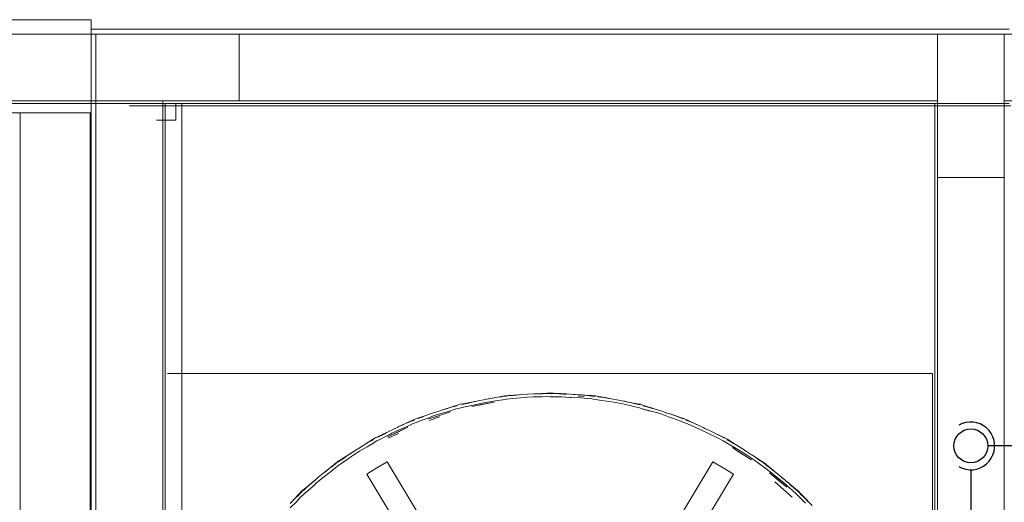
# Model space of a CAD drawing. Header units: millimetres. Extents: x -16331 to -10174, y -4135 to -3584.
# Tile 360 of 456: x -10264.02 to -10259.9, y -3933.31 to -3931.29. Entities that reach past the tile are written whole.
import ezdxf

# ---------------------------------------------------------------- set-up
doc = ezdxf.new("R2010")
doc.units = ezdxf.units.MM
doc.layers.add('CV-Condutos', color=1, linetype='Continuous')
doc.layers.add('CV-Indicação coluna', color=7, linetype='Continuous')
for name, color, linetype, lineweight in [('IFC-IfcBuildingElementProxy-Contorno', 250, 'Continuous', 5), ('IFC-IfcFlowTerminal-Contorno', 250, 'Continuous', 5), ('IFC-IfcRoof-Contorno', 250, 'Continuous', 5), ('IFC-IfcSlab-Contorno', 250, 'Continuous', 5), ('IFC-IfcWall-Contorno', 250, 'Continuous', 5), ('IFC-IfcWallStandardCase-Contorno', 250, 'Continuous', 5), ('IFC-Laje-Contorno', 134, 'Continuous', 5), ('IFC-Pilar-Contorno', 83, 'Continuous', 5), ('IFC-Viga-Contorno', 66, 'Continuous', 5)]:
    doc.layers.add(name, color=color, linetype=linetype, lineweight=lineweight)

msp = doc.modelspace()

# ---------------------------------------------------------------- linework, layer by layer
msp.add_circle((-10260.0391, -3933.0708), 0.071)
at = {"layer": 'CV-Condutos'}
for points in [[(-10260.0891, -3933.1574), (-10260.0751, -3933.1641), (-10260.0602, -3933.1685), (-10260.0449, -3933.1706), (-10260.0294, -3933.1703), (-10260.0141, -3933.1676), (-10259.9995, -3933.1626), (-10259.9858, -3933.1554), (-10259.9733, -3933.1461), (-10259.9625, -3933.135), (-10259.9535, -3933.1224), (-10259.9465, -3933.1086), (-10259.9418, -3933.0938), (-10259.9394, -3933.0785), (-10259.9394, -3933.063), (-10259.9418, -3933.0477), (-10259.9465, -3933.0329), (-10259.9535, -3933.0191), (-10259.9625, -3933.0065), (-10259.9733, -3932.9954), (-10259.9858, -3932.9862), (-10259.9995, -3932.9789), (-10260.0141, -3932.9739), (-10260.0294, -3932.9712), (-10260.0449, -3932.9709), (-10260.0602, -3932.973), (-10260.0751, -3932.9775), (-10260.0891, -3932.9842)], [(-10260.0391, -3933.1708), (-10260.0391, -3933.5208)]]:
    msp.add_lwpolyline(points, dxfattribs=at)
at = {"layer": 'CV-Indicação coluna'}
msp.add_line((-10259.213, -3933.0708), (-10259.9681, -3933.0708), dxfattribs=at)
at = {"layer": 'IFC-IfcBuildingElementProxy-Contorno', "lineweight": 5}
for p, q in [((-10264.0163, -3931.6776), (-10264.0163, -3931.9586)), ((-10263.7231, -3931.6776), (-10263.7231, -3931.9586)), ((-10263.7231, -3931.9586), (-10263.7231, -3931.6776)), ((-10264.0163, -3931.9586), (-10264.0163, -3933.8506)), ((-10263.7231, -3931.9586), (-10263.7231, -3937.4074)), ((-10263.7231, -3933.8506), (-10263.7231, -3931.9586)), ((-10262.7954, -3932.7675), (-10263.3993, -3932.7675)), ((-10260.1991, -3932.7675), (-10263.2993, -3932.7675)), ((-10262.6487, -3932.7675), (-10262.7954, -3932.7675)), ((-10262.5096, -3932.7675), (-10262.6487, -3932.7675)), ((-10262.3753, -3932.7675), (-10262.5096, -3932.7675)), ((-10262.2423, -3932.7675), (-10262.3753, -3932.7675)), ((-10262.1059, -3932.7675), (-10262.2423, -3932.7675)), ((-10262.0997, -3932.7675), (-10262.1059, -3932.7675)), ((-10261.9578, -3932.7675), (-10262.0997, -3932.7675)), ((-10261.8197, -3932.7675), (-10261.9578, -3932.7675)), ((-10261.7785, -3932.7675), (-10261.8197, -3932.7675)), ((-10261.6403, -3932.7675), (-10261.7785, -3932.7675)), ((-10261.4984, -3932.7675), (-10261.6403, -3932.7675)), ((-10261.4923, -3932.7675), (-10261.4984, -3932.7675)), ((-10261.3559, -3932.7675), (-10261.4923, -3932.7675)), ((-10261.2228, -3932.7675), (-10261.3559, -3932.7675)), ((-10260.1993, -3932.7675), (-10261.2228, -3932.7675)), ((-10260.1993, -3933.8575), (-10260.1993, -3932.7675)), ((-10260.1991, -3932.8675), (-10260.1991, -3932.7675))]:
    msp.add_line(p, q, dxfattribs=at)
at = {"layer": 'IFC-IfcFlowTerminal-Contorno', "lineweight": 5}
for p, q in [((-10262.1203, -3932.8862), (-10262.1626, -3932.8942)), ((-10262.1255, -3932.8878), (-10262.1408, -3932.8915)), ((-10262.1169, -3932.8855), (-10262.1255, -3932.8878)), ((-10262.1169, -3932.8855), (-10262.1203, -3932.8862)), ((-10262.113, -3932.8845), (-10262.1169, -3932.8855)), ((-10262.0936, -3932.8807), (-10262.113, -3932.8845)), ((-10262.0778, -3932.8775), (-10262.0936, -3932.8807)), ((-10262.0334, -3932.888), (-10262.0894, -3932.8986)), ((-10262.0796, -3932.8968), (-10262.0334, -3932.888)), ((-10262.0281, -3932.8818), (-10262.0779, -3932.8909)), ((-10262.065, -3932.8756), (-10262.0778, -3932.8775)), ((-10262.0331, -3932.8695), (-10262.065, -3932.8756)), ((-10262.0632, -3932.8753), (-10262.065, -3932.8756)), ((-10262.0476, -3932.873), (-10262.0632, -3932.8753)), ((-10262.032, -3932.8702), (-10262.0476, -3932.873)), ((-10262.0034, -3932.8639), (-10262.0331, -3932.8695)), ((-10262.0188, -3932.8676), (-10262.032, -3932.8702)), ((-10261.9875, -3932.8762), (-10262.0281, -3932.8818)), ((-10262.0022, -3932.8655), (-10262.0188, -3932.8676)), ((-10262.0125, -3932.8674), (-10261.9949, -3932.8645)), ((-10261.9894, -3932.8612), (-10262.0034, -3932.8639)), ((-10261.9949, -3932.8645), (-10262.0022, -3932.8655)), ((-10261.9751, -3932.8603), (-10261.9894, -3932.8612)), ((-10261.9763, -3932.862), (-10261.9891, -3932.863)), ((-10261.9891, -3932.863), (-10261.9836, -3932.8626)), ((-10261.9891, -3932.863), (-10261.9891, -3932.863)), ((-10261.9832, -3932.8756), (-10261.9875, -3932.8762)), ((-10261.9552, -3932.8724), (-10261.9832, -3932.8756)), ((-10261.9536, -3932.8604), (-10261.9763, -3932.862)), ((-10261.9311, -3932.8575), (-10261.9751, -3932.8603)), ((-10261.9228, -3932.8696), (-10261.9552, -3932.8724)), ((-10261.9379, -3932.8587), (-10261.9536, -3932.8604)), ((-10261.9311, -3932.8575), (-10261.9379, -3932.8587)), ((-10261.929, -3932.8571), (-10261.9311, -3932.8575)), ((-10261.91, -3932.8559), (-10261.929, -3932.8571)), ((-10261.8969, -3932.8674), (-10261.9228, -3932.8696)), ((-10261.8946, -3932.8547), (-10261.91, -3932.8559)), ((-10261.8699, -3932.8659), (-10261.8969, -3932.8674)), ((-10261.8677, -3932.8532), (-10261.8946, -3932.8547)), ((-10261.8339, -3932.8649), (-10261.8699, -3932.8659)), ((-10261.8575, -3932.8529), (-10261.8677, -3932.8532)), ((-10261.853, -3932.8528), (-10261.8575, -3932.8529)), ((-10261.8555, -3932.8528), (-10261.8575, -3932.8529)), ((-10261.8133, -3932.8501), (-10261.8555, -3932.8528)), ((-10261.8304, -3932.8528), (-10261.853, -3932.8528)), ((-10261.7991, -3932.8644), (-10261.8339, -3932.8649)), ((-10261.8154, -3932.8519), (-10261.8304, -3932.8528)), ((-10261.7991, -3932.851), (-10261.8154, -3932.8519)), ((-10261.8112, -3932.85), (-10261.8133, -3932.8501)), ((-10261.7991, -3932.8492), (-10261.8112, -3932.85)), ((-10261.7849, -3932.8501), (-10261.7991, -3932.8492)), ((-10261.7991, -3932.8526), (-10261.7795, -3932.8522)), ((-10261.7805, -3932.8522), (-10261.7991, -3932.8526)), ((-10261.7813, -3932.8655), (-10261.7991, -3932.8644)), ((-10261.75, -3932.8653), (-10261.7991, -3932.8657)), ((-10261.7991, -3932.8657), (-10261.7662, -3932.8665)), ((-10261.7848, -3932.8501), (-10261.7849, -3932.8501)), ((-10261.7848, -3932.8501), (-10261.7848, -3932.8501)), ((-10261.7536, -3932.8521), (-10261.7848, -3932.8501)), ((-10261.7662, -3932.8665), (-10261.7813, -3932.8655)), ((-10261.7707, -3932.8519), (-10261.7805, -3932.8522)), ((-10261.754, -3932.8523), (-10261.7707, -3932.8519)), ((-10261.7599, -3932.8535), (-10261.732, -3932.8552)), ((-10261.7432, -3932.8527), (-10261.754, -3932.8523)), ((-10261.7479, -3932.8524), (-10261.7536, -3932.8521)), ((-10261.7158, -3932.8677), (-10261.75, -3932.8653)), ((-10261.7432, -3932.8527), (-10261.7479, -3932.8524)), ((-10261.7311, -3932.8532), (-10261.7432, -3932.8527)), ((-10261.7132, -3932.8541), (-10261.7311, -3932.8532)), ((-10261.709, -3932.8682), (-10261.7158, -3932.8677)), ((-10261.702, -3932.8553), (-10261.7132, -3932.8541)), ((-10261.6727, -3932.87), (-10261.709, -3932.8682)), ((-10261.6945, -3932.8561), (-10261.702, -3932.8553)), ((-10261.6826, -3932.8565), (-10261.702, -3932.8553)), ((-10261.6826, -3932.8565), (-10261.6945, -3932.8561)), ((-10261.6774, -3932.8567), (-10261.6826, -3932.8565)), ((-10261.6569, -3932.8645), (-10261.6806, -3932.863)), ((-10261.6806, -3932.863), (-10261.679, -3932.8631)), ((-10261.679, -3932.8631), (-10261.6569, -3932.8645)), ((-10261.6621, -3932.8578), (-10261.6774, -3932.8567)), ((-10261.6249, -3932.8744), (-10261.6727, -3932.87)), ((-10261.6618, -3932.8578), (-10261.6621, -3932.8578)), ((-10261.6451, -3932.86), (-10261.6618, -3932.8578)), ((-10261.6598, -3932.858), (-10261.6618, -3932.8578)), ((-10261.623, -3932.8603), (-10261.6598, -3932.858)), ((-10261.6213, -3932.8621), (-10261.6451, -3932.86)), ((-10261.6107, -3932.8762), (-10261.6249, -3932.8744)), ((-10261.6088, -3932.8612), (-10261.623, -3932.8603)), ((-10261.609, -3932.863), (-10261.6213, -3932.8621)), ((-10261.6159, -3932.8625), (-10261.609, -3932.863)), ((-10261.5831, -3932.8811), (-10261.6107, -3932.8762)), ((-10261.609, -3932.863), (-10261.609, -3932.863)), ((-10261.5948, -3932.8639), (-10261.6088, -3932.8612)), ((-10261.5975, -3932.866), (-10261.5856, -3932.8674)), ((-10261.5887, -3932.8668), (-10261.5975, -3932.866)), ((-10261.5691, -3932.8688), (-10261.5948, -3932.8639)), ((-10261.5804, -3932.8676), (-10261.5887, -3932.8668)), ((-10261.5406, -3932.8866), (-10261.5831, -3932.8811)), ((-10261.5523, -3932.8721), (-10261.5804, -3932.8676)), ((-10261.5495, -3932.8725), (-10261.5691, -3932.8688)), ((-10261.549, -3932.8726), (-10261.5523, -3932.8721)), ((-10261.549, -3932.8726), (-10261.5495, -3932.8725)), ((-10261.535, -3932.8748), (-10261.549, -3932.8726)), ((-10261.4954, -3932.8954), (-10261.5406, -3932.8866)), ((-10261.5195, -3932.8779), (-10261.535, -3932.8748)), ((-10261.5117, -3932.8797), (-10261.5195, -3932.8779)), ((-10261.5039, -3932.8815), (-10261.5117, -3932.8797)), ((-10261.4919, -3932.8835), (-10261.5117, -3932.8797)), ((-10261.4919, -3932.8835), (-10261.5039, -3932.8815)), ((-10261.4871, -3932.8843), (-10261.4919, -3932.8835)), ((-10261.4824, -3932.8853), (-10261.4871, -3932.8843)), ((-10261.4591, -3932.8905), (-10261.4824, -3932.8853)), ((-10261.4795, -3932.8858), (-10261.4824, -3932.8853)), ((-10261.4355, -3932.8942), (-10261.4795, -3932.8858)), ((-10262.2679, -3932.9266), (-10262.2875, -3932.9329)), ((-10262.2769, -3932.9297), (-10262.2875, -3932.9329)), ((-10262.2679, -3932.9266), (-10262.2769, -3932.9297)), ((-10262.2604, -3932.9239), (-10262.2679, -3932.9266)), ((-10262.2169, -3932.929), (-10262.2661, -3932.9452)), ((-10262.2617, -3932.9436), (-10262.2169, -3932.929)), ((-10262.2555, -3932.9225), (-10262.2604, -3932.9239)), ((-10262.2201, -3932.9258), (-10262.2557, -3932.9357)), ((-10262.2349, -3932.9158), (-10262.2555, -3932.9225)), ((-10262.2428, -3932.9189), (-10262.2555, -3932.9225)), ((-10262.2279, -3932.9137), (-10262.2428, -3932.9189)), ((-10262.2211, -3932.9114), (-10262.2349, -3932.9158)), ((-10262.2128, -3932.9091), (-10262.2279, -3932.9137)), ((-10262.2184, -3932.9105), (-10262.2211, -3932.9114)), ((-10262.1957, -3932.9175), (-10262.2201, -3932.9258)), ((-10262.1902, -3932.9013), (-10262.2184, -3932.9105)), ((-10262.1954, -3932.9049), (-10262.2128, -3932.9091)), ((-10262.1989, -3932.906), (-10262.1857, -3932.9025)), ((-10262.1729, -3932.9116), (-10262.1957, -3932.9175)), ((-10262.1857, -3932.9025), (-10262.1954, -3932.9049)), ((-10262.1767, -3932.8969), (-10262.1902, -3932.9013)), ((-10262.1626, -3932.8942), (-10262.1767, -3932.8969)), ((-10262.1612, -3932.9088), (-10262.1729, -3932.9116)), ((-10262.1537, -3932.8944), (-10262.1677, -3932.8974)), ((-10262.1677, -3932.8974), (-10262.16, -3932.8957)), ((-10262.1263, -3932.9014), (-10262.1612, -3932.9088)), ((-10262.1408, -3932.8915), (-10262.1537, -3932.8944)), ((-10262.0779, -3932.8909), (-10262.1263, -3932.9014)), ((-10262.1259, -3932.9056), (-10262.0796, -3932.8968)), ((-10262.0894, -3932.8986), (-10262.1259, -3932.9056)), ((-10261.4481, -3932.9057), (-10261.4954, -3932.8954)), ((-10261.442, -3932.8943), (-10261.4591, -3932.8905)), ((-10261.4253, -3932.9116), (-10261.4481, -3932.9057)), ((-10261.422, -3932.8986), (-10261.442, -3932.8943)), ((-10261.4215, -3932.8969), (-10261.4355, -3932.8942)), ((-10261.428, -3932.8975), (-10261.4219, -3932.8986)), ((-10261.4043, -3932.9184), (-10261.4253, -3932.9116)), ((-10261.4219, -3932.8986), (-10261.422, -3932.8986)), ((-10261.4079, -3932.9013), (-10261.4215, -3932.8969)), ((-10261.3812, -3932.9247), (-10261.4137, -3932.9159)), ((-10261.4137, -3932.9159), (-10261.3804, -3932.9262)), ((-10261.4024, -3932.905), (-10261.4114, -3932.9029)), ((-10261.4114, -3932.9029), (-10261.3993, -3932.906)), ((-10261.3708, -3932.9134), (-10261.4079, -3932.9013)), ((-10261.3951, -3932.9214), (-10261.4043, -3932.9184)), ((-10261.3949, -3932.9067), (-10261.4024, -3932.905)), ((-10261.3804, -3932.9262), (-10261.3951, -3932.9214)), ((-10261.3798, -3932.9109), (-10261.3949, -3932.9067)), ((-10261.3599, -3932.9297), (-10261.3812, -3932.9247)), ((-10261.3649, -3932.9153), (-10261.3798, -3932.9109)), ((-10261.3632, -3932.9158), (-10261.3708, -3932.9134)), ((-10261.3632, -3932.9158), (-10261.3649, -3932.9153)), ((-10261.3499, -3932.9198), (-10261.3632, -3932.9158)), ((-10261.3319, -3932.9387), (-10261.3599, -3932.9297)), ((-10261.3355, -3932.9245), (-10261.3499, -3932.9198)), ((-10261.328, -3932.9273), (-10261.3355, -3932.9245)), ((-10261.3205, -3932.9301), (-10261.328, -3932.9273)), ((-10261.309, -3932.9335), (-10261.328, -3932.9273)), ((-10261.309, -3932.9335), (-10261.3205, -3932.9301)), ((-10262.3709, -3932.9619), (-10262.3979, -3932.9746)), ((-10262.3757, -3932.9662), (-10262.3927, -3932.9726)), ((-10262.3789, -3932.9676), (-10262.3664, -3932.9626)), ((-10262.3664, -3932.9626), (-10262.3757, -3932.9662)), ((-10262.3524, -3932.9699), (-10262.3744, -3932.9786)), ((-10262.358, -3932.9558), (-10262.3709, -3932.9619)), ((-10262.3444, -3932.9514), (-10262.358, -3932.9558)), ((-10262.3428, -3932.9664), (-10262.3524, -3932.9699)), ((-10262.3351, -3932.9503), (-10262.3505, -3932.9557)), ((-10262.3505, -3932.9557), (-10262.3413, -3932.9525)), ((-10262.3188, -3932.9431), (-10262.3444, -3932.9514)), ((-10262.3084, -3932.9545), (-10262.3428, -3932.9664)), ((-10262.3413, -3932.9525), (-10262.3347, -3932.9501)), ((-10262.3331, -3932.9496), (-10262.3351, -3932.9503)), ((-10262.323, -3932.9449), (-10262.3347, -3932.9501)), ((-10262.3347, -3932.9501), (-10262.3331, -3932.9496)), ((-10262.3083, -3932.9397), (-10262.323, -3932.9449)), ((-10262.3072, -3932.9393), (-10262.3188, -3932.9431)), ((-10262.2903, -3932.947), (-10262.3084, -3932.9545)), ((-10262.3042, -3932.9383), (-10262.3083, -3932.9397)), ((-10262.3042, -3932.9383), (-10262.3072, -3932.9393)), ((-10262.3065, -3932.9581), (-10262.2617, -3932.9436)), ((-10262.2661, -3932.9452), (-10262.3065, -3932.9581)), ((-10262.3044, -3932.9641), (-10262.2598, -3932.9496)), ((-10262.2924, -3932.9344), (-10262.3042, -3932.9383)), ((-10262.2875, -3932.9329), (-10262.2924, -3932.9344)), ((-10262.2861, -3932.9452), (-10262.2903, -3932.947)), ((-10262.2557, -3932.9357), (-10262.2861, -3932.9452)), ((-10261.3031, -3932.9486), (-10261.3319, -3932.9387)), ((-10261.3043, -3932.9348), (-10261.309, -3932.9335)), ((-10261.2971, -3932.9373), (-10261.3043, -3932.9348)), ((-10261.2745, -3932.9587), (-10261.3031, -3932.9486)), ((-10261.2894, -3932.94), (-10261.2971, -3932.9373)), ((-10261.2946, -3932.9381), (-10261.2971, -3932.9373)), ((-10261.293, -3932.9387), (-10261.2946, -3932.9381)), ((-10261.2537, -3932.9514), (-10261.293, -3932.9387)), ((-10261.2748, -3932.9454), (-10261.2894, -3932.94)), ((-10261.2602, -3932.9507), (-10261.2748, -3932.9454)), ((-10261.2457, -3932.9699), (-10261.2745, -3932.9587)), ((-10261.2408, -3932.9575), (-10261.2602, -3932.9507)), ((-10261.2401, -3932.9558), (-10261.2537, -3932.9514)), ((-10261.2488, -3932.9549), (-10261.2408, -3932.9575)), ((-10261.2217, -3932.9797), (-10261.2457, -3932.9699)), ((-10261.2272, -3932.9619), (-10261.2401, -3932.9558)), ((-10261.2224, -3932.9661), (-10261.2314, -3932.9629)), ((-10261.2314, -3932.9629), (-10261.2193, -3932.9676)), ((-10261.1927, -3932.9781), (-10261.2272, -3932.9619)), ((-10261.2157, -3932.9686), (-10261.2224, -3932.9661)), ((-10261.2011, -3932.9747), (-10261.2157, -3932.9686)), ((-10262.4794, -3933.013), (-10262.4838, -3933.0151)), ((-10262.4794, -3933.013), (-10262.4822, -3933.0143)), ((-10262.4683, -3933.0076), (-10262.4794, -3933.013)), ((-10262.4792, -3933.0328), (-10262.4366, -3933.0128)), ((-10262.4629, -3933.0052), (-10262.4683, -3933.0076)), ((-10262.4443, -3932.9964), (-10262.4629, -3933.0052)), ((-10262.4535, -3933.001), (-10262.4629, -3933.0052)), ((-10262.4302, -3933.0036), (-10262.4605, -3933.0175)), ((-10262.4439, -3932.9963), (-10262.4535, -3933.001)), ((-10262.4439, -3932.9963), (-10262.4443, -3932.9964)), ((-10262.4377, -3932.9932), (-10262.4439, -3932.9963)), ((-10262.3939, -3932.9927), (-10262.4416, -3933.0154)), ((-10262.4339, -3932.9915), (-10262.4377, -3932.9932)), ((-10262.4366, -3933.0128), (-10262.3939, -3932.9927)), ((-10262.4131, -3932.9817), (-10262.4339, -3932.9915)), ((-10262.421, -3932.986), (-10262.4339, -3932.9915)), ((-10262.3964, -3932.9894), (-10262.4302, -3933.0036)), ((-10262.407, -3932.979), (-10262.421, -3932.986)), ((-10262.4016, -3932.9763), (-10262.4131, -3932.9817)), ((-10262.3927, -3932.9726), (-10262.407, -3932.979)), ((-10262.3979, -3932.9746), (-10262.4016, -3932.9763)), ((-10262.3744, -3932.9786), (-10262.3964, -3932.9894)), ((-10261.1865, -3932.9947), (-10261.2217, -3932.9797)), ((-10261.1868, -3932.981), (-10261.2011, -3932.9747)), ((-10261.1852, -3932.9817), (-10261.1927, -3932.9781)), ((-10261.1852, -3932.9817), (-10261.1868, -3932.981)), ((-10261.1655, -3933.0052), (-10261.1865, -3932.9947)), ((-10261.1725, -3932.9873), (-10261.1852, -3932.9817)), ((-10261.1587, -3932.9938), (-10261.1725, -3932.9873)), ((-10261.1362, -3933.0184), (-10261.1655, -3933.0052)), ((-10261.1517, -3932.9974), (-10261.1587, -3932.9938)), ((-10261.1446, -3933.0012), (-10261.1517, -3932.9974)), ((-10261.1337, -3933.0059), (-10261.1517, -3932.9974)), ((-10261.1337, -3933.0059), (-10261.1446, -3933.0012)), ((-10261.1293, -3933.0078), (-10261.1337, -3933.0059)), ((-10261.1214, -3933.0117), (-10261.1293, -3933.0078)), ((-10261.1151, -3933.0148), (-10261.1214, -3933.0117)), ((-10261.1187, -3933.013), (-10261.1214, -3933.0117)), ((-10261.1177, -3933.0134), (-10261.1187, -3933.013)), ((-10262.5426, -3933.0447), (-10262.5679, -3933.0607)), ((-10262.547, -3933.0496), (-10262.5632, -3933.0582)), ((-10262.5498, -3933.0513), (-10262.5381, -3933.0448)), ((-10262.5381, -3933.0448), (-10262.547, -3933.0496)), ((-10262.5232, -3933.0503), (-10262.5438, -3933.0616)), ((-10262.5305, -3933.037), (-10262.5426, -3933.0447)), ((-10262.5176, -3933.031), (-10262.5305, -3933.037)), ((-10262.5086, -3933.0287), (-10262.5232, -3933.036)), ((-10262.5232, -3933.036), (-10262.5139, -3933.0314)), ((-10262.5141, -3933.0456), (-10262.5232, -3933.0503)), ((-10262.4937, -3933.0197), (-10262.5176, -3933.031)), ((-10262.4813, -3933.0293), (-10262.5141, -3933.0456)), ((-10262.5139, -3933.0314), (-10262.5081, -3933.0284)), ((-10262.5067, -3933.0278), (-10262.5086, -3933.0287)), ((-10262.5081, -3933.0284), (-10262.4866, -3933.0183)), ((-10262.4975, -3933.022), (-10262.5081, -3933.0284)), ((-10262.5081, -3933.0284), (-10262.5067, -3933.0278)), ((-10262.4838, -3933.0151), (-10262.4975, -3933.022)), ((-10262.4822, -3933.0143), (-10262.4937, -3933.0197)), ((-10262.4655, -3933.0204), (-10262.4813, -3933.0293)), ((-10262.4416, -3933.0154), (-10262.4792, -3933.0328)), ((-10262.4763, -3933.0385), (-10262.4338, -3933.0186)), ((-10262.4605, -3933.0175), (-10262.4655, -3933.0204)), ((-10261.1019, -3933.0356), (-10261.1362, -3933.0184)), ((-10261.0805, -3933.031), (-10261.1177, -3933.0134)), ((-10261.1012, -3933.022), (-10261.1151, -3933.0148)), ((-10261.0749, -3933.0503), (-10261.1019, -3933.0356)), ((-10261.0873, -3933.0292), (-10261.1012, -3933.022)), ((-10261.0685, -3933.0386), (-10261.0873, -3933.0292)), ((-10261.0676, -3933.037), (-10261.0805, -3933.031)), ((-10261.0761, -3933.035), (-10261.0685, -3933.0386)), ((-10261.0545, -3933.0618), (-10261.0749, -3933.0503)), ((-10261.0556, -3933.0447), (-10261.0676, -3933.037)), ((-10261.0515, -3933.0494), (-10261.0603, -3933.0448)), ((-10261.0603, -3933.0448), (-10261.0484, -3933.0513)), ((-10261.0241, -3933.0646), (-10261.0556, -3933.0447)), ((-10261.0455, -3933.0524), (-10261.0515, -3933.0494)), ((-10261.0317, -3933.0603), (-10261.0455, -3933.0524)), ((-10262.6164, -3933.0915), (-10262.6385, -3933.1056)), ((-10262.6164, -3933.0915), (-10262.6298, -3933.1004)), ((-10262.5956, -3933.0931), (-10262.6241, -3933.1108)), ((-10262.6067, -3933.085), (-10262.6164, -3933.0915)), ((-10262.6006, -3933.0815), (-10262.6067, -3933.085)), ((-10262.5815, -3933.0694), (-10262.6006, -3933.0815)), ((-10262.5894, -3933.0749), (-10262.6006, -3933.0815)), ((-10262.5638, -3933.0747), (-10262.5956, -3933.0931)), ((-10262.5764, -3933.0663), (-10262.5894, -3933.0749)), ((-10262.5723, -3933.0635), (-10262.5815, -3933.0694)), ((-10262.5632, -3933.0582), (-10262.5764, -3933.0663)), ((-10262.5679, -3933.0607), (-10262.5723, -3933.0635)), ((-10262.5438, -3933.0616), (-10262.5638, -3933.0747)), ((-10261.0274, -3933.0774), (-10261.0545, -3933.0618)), ((-10261.0366, -3933.0781), (-10260.9968, -3933.1034)), ((-10261.0078, -3933.0967), (-10261.0366, -3933.0781)), ((-10261.0182, -3933.0684), (-10261.0317, -3933.0603)), ((-10261.0039, -3933.092), (-10261.0274, -3933.0774)), ((-10261.0164, -3933.0695), (-10261.0241, -3933.0646)), ((-10261.0164, -3933.0695), (-10261.0182, -3933.0684)), ((-10261.0049, -3933.0764), (-10261.0164, -3933.0695)), ((-10260.992, -3933.0846), (-10261.0049, -3933.0764)), ((-10260.9739, -3933.1111), (-10261.0039, -3933.092)), ((-10260.9855, -3933.0891), (-10260.992, -3933.0846)), ((-10260.979, -3933.0937), (-10260.9855, -3933.0891)), ((-10260.9689, -3933.0997), (-10260.9855, -3933.0891)), ((-10260.9689, -3933.0997), (-10260.979, -3933.0937)), ((-10262.6795, -3933.1315), (-10262.6915, -3933.1392)), ((-10262.6875, -3933.1392), (-10262.6704, -3933.1279)), ((-10262.6796, -3933.1337), (-10262.6875, -3933.1392)), ((-10262.673, -3933.1291), (-10262.6796, -3933.1337)), ((-10262.6385, -3933.1056), (-10262.6795, -3933.1315)), ((-10262.6432, -3933.1251), (-10262.6739, -3933.1454)), ((-10262.6594, -3933.1203), (-10262.673, -3933.1291)), ((-10262.6451, -3933.1102), (-10262.6594, -3933.1203)), ((-10262.6298, -3933.1004), (-10262.6451, -3933.1102)), ((-10262.6278, -3933.1136), (-10262.6432, -3933.1251)), ((-10262.6241, -3933.1108), (-10262.6278, -3933.1136)), ((-10260.957, -3933.1286), (-10261.0078, -3933.0967)), ((-10260.9968, -3933.1034), (-10260.957, -3933.1286)), ((-10260.9479, -3933.1284), (-10260.9739, -3933.1111)), ((-10260.9647, -3933.1021), (-10260.9689, -3933.0997)), ((-10260.9561, -3933.1078), (-10260.9647, -3933.1021)), ((-10260.9513, -3933.1109), (-10260.9561, -3933.1078)), ((-10260.9548, -3933.1086), (-10260.9561, -3933.1078)), ((-10260.953, -3933.1097), (-10260.9548, -3933.1086)), ((-10260.9187, -3933.1315), (-10260.953, -3933.1097)), ((-10260.9384, -3933.1199), (-10260.9513, -3933.1109)), ((-10260.9155, -3933.1515), (-10260.9479, -3933.1284)), ((-10260.9256, -3933.1287), (-10260.9384, -3933.1199)), ((-10260.9077, -3933.1406), (-10260.9256, -3933.1287)), ((-10260.9066, -3933.1392), (-10260.9187, -3933.1315)), ((-10260.9145, -3933.1363), (-10260.9077, -3933.1406)), ((-10262.7361, -3933.1769), (-10262.7453, -3933.1837)), ((-10262.7374, -3933.1771), (-10262.7453, -3933.1837)), ((-10262.7296, -3933.1707), (-10262.7374, -3933.1771)), ((-10262.7227, -3933.1658), (-10262.7361, -3933.1769)), ((-10262.7025, -3933.1483), (-10262.7296, -3933.1707)), ((-10262.7093, -3933.1562), (-10262.7227, -3933.1658)), ((-10262.701, -3933.1648), (-10262.7194, -3933.1804)), ((-10262.7078, -3933.1551), (-10262.7093, -3933.1562)), ((-10262.7093, -3933.1562), (-10262.7088, -3933.1558)), ((-10262.7088, -3933.1558), (-10262.7044, -3933.1521)), ((-10262.7044, -3933.1521), (-10262.7078, -3933.1551)), ((-10262.6999, -3933.1482), (-10262.7044, -3933.1521)), ((-10262.6915, -3933.1392), (-10262.7025, -3933.1483)), ((-10262.6826, -3933.1515), (-10262.701, -3933.1648)), ((-10262.6905, -3933.1406), (-10262.6999, -3933.1482)), ((-10262.6941, -3933.1436), (-10262.6905, -3933.1406)), ((-10262.6739, -3933.1454), (-10262.6826, -3933.1515)), ((-10262.5232, -3933.1623), (-10262.5656, -3933.1888)), ((-10262.4799, -3933.1373), (-10262.5232, -3933.1623)), ((-10262.3377, -3933.3741), (-10262.4799, -3933.1373)), ((-10261.1182, -3933.1373), (-10261.2605, -3933.3741)), ((-10261.0749, -3933.1623), (-10261.1182, -3933.1373)), ((-10261.0325, -3933.1888), (-10261.0749, -3933.1623)), ((-10260.8966, -3933.1654), (-10260.9155, -3933.1515)), ((-10260.9077, -3933.1406), (-10260.8893, -3933.1558)), ((-10260.8872, -3933.1568), (-10260.9077, -3933.1406)), ((-10260.8956, -3933.1483), (-10260.9066, -3933.1392)), ((-10260.8717, -3933.1843), (-10260.8966, -3933.1654)), ((-10260.8676, -3933.1715), (-10260.8956, -3933.1483)), ((-10260.8743, -3933.1665), (-10260.8872, -3933.1568)), ((-10260.8619, -3933.1763), (-10260.8743, -3933.1665)), ((-10260.86, -3933.1777), (-10260.8676, -3933.1715)), ((-10260.86, -3933.1777), (-10260.8619, -3933.1763)), ((-10260.8496, -3933.1858), (-10260.86, -3933.1777)), ((-10262.7822, -3933.2146), (-10262.7964, -3933.2262)), ((-10262.7795, -3933.212), (-10262.7944, -3933.2243)), ((-10262.7795, -3933.212), (-10262.7822, -3933.2146)), ((-10262.7749, -3933.2073), (-10262.7795, -3933.212)), ((-10262.763, -3933.1976), (-10262.7749, -3933.2073)), ((-10262.7487, -3933.2026), (-10262.7745, -3933.2236)), ((-10262.7491, -3933.1865), (-10262.763, -3933.1976)), ((-10262.7453, -3933.1837), (-10262.7491, -3933.1865)), ((-10262.7194, -3933.1804), (-10262.7487, -3933.2026)), ((-10262.5656, -3933.1888), (-10262.4234, -3933.4256)), ((-10261.1748, -3933.4256), (-10261.0325, -3933.1888)), ((-10260.881, -3933.1839), (-10260.8447, -3933.2139)), ((-10260.854, -3933.2065), (-10260.881, -3933.1839)), ((-10260.8504, -3933.2016), (-10260.8717, -3933.1843)), ((-10260.8084, -3933.2439), (-10260.854, -3933.2065)), ((-10260.8229, -3933.2244), (-10260.8504, -3933.2016)), ((-10260.838, -3933.1955), (-10260.8496, -3933.1858)), ((-10260.8447, -3933.2139), (-10260.8084, -3933.2439)), ((-10260.8321, -3933.2008), (-10260.838, -3933.1955)), ((-10260.8262, -3933.2062), (-10260.8321, -3933.2008)), ((-10260.8171, -3933.2133), (-10260.8321, -3933.2008)), ((-10260.8171, -3933.2133), (-10260.8262, -3933.2062)), ((-10260.8132, -3933.2163), (-10260.8171, -3933.2133)), ((-10260.8039, -3933.2242), (-10260.8132, -3933.2163)), ((-10262.8275, -3933.2516), (-10262.8384, -3933.2607)), ((-10262.8348, -3933.2606), (-10262.8189, -3933.2469)), ((-10262.8275, -3933.254), (-10262.8348, -3933.2606)), ((-10262.8124, -3933.2391), (-10262.8275, -3933.2516)), ((-10262.8215, -3933.2485), (-10262.8275, -3933.254)), ((-10262.8091, -3933.2381), (-10262.8215, -3933.2485)), ((-10262.7919, -3933.2403), (-10262.8198, -3933.2644)), ((-10262.7944, -3933.2243), (-10262.8124, -3933.2391)), ((-10262.7964, -3933.2262), (-10262.8091, -3933.2381)), ((-10262.7766, -3933.2256), (-10262.7919, -3933.2403)), ((-10262.7745, -3933.2236), (-10262.7766, -3933.2256)), ((-10260.8589, -3933.2218), (-10260.7859, -3933.2858)), ((-10260.8224, -3933.2538), (-10260.8589, -3933.2218)), ((-10260.7993, -3933.2449), (-10260.8229, -3933.2244)), ((-10260.7859, -3933.2858), (-10260.8224, -3933.2538)), ((-10260.8009, -3933.2267), (-10260.8039, -3933.2242)), ((-10260.8018, -3933.2259), (-10260.8034, -3933.2246)), ((-10260.7707, -3933.2516), (-10260.8018, -3933.2259)), ((-10260.7891, -3933.2374), (-10260.8009, -3933.2267)), ((-10260.7701, -3933.2718), (-10260.7993, -3933.2449)), ((-10260.7704, -3933.254), (-10260.7891, -3933.2374)), ((-10260.7597, -3933.2607), (-10260.7707, -3933.2516)), ((-10260.7609, -3933.262), (-10260.7704, -3933.254)), ((-10260.7681, -3933.2561), (-10260.7609, -3933.262)), ((-10262.8767, -3933.3015), (-10262.8862, -3933.3116)), ((-10262.8662, -3933.2911), (-10262.878, -3933.3038)), ((-10262.8723, -3933.2968), (-10262.8767, -3933.3015)), ((-10262.8482, -3933.2711), (-10262.8723, -3933.2968)), ((-10262.854, -3933.2799), (-10262.8662, -3933.2911)), ((-10262.8441, -3933.2869), (-10262.8604, -3933.3046)), ((-10262.8527, -3933.2787), (-10262.854, -3933.2799)), ((-10262.854, -3933.2799), (-10262.8535, -3933.2794)), ((-10262.8535, -3933.2794), (-10262.8501, -3933.2757)), ((-10262.8501, -3933.2757), (-10262.8527, -3933.2787)), ((-10262.8459, -3933.271), (-10262.8501, -3933.2757)), ((-10262.8384, -3933.2607), (-10262.8482, -3933.2711)), ((-10262.8372, -3933.262), (-10262.8459, -3933.271)), ((-10262.828, -3933.2718), (-10262.8441, -3933.2869)), ((-10262.8406, -3933.2657), (-10262.8372, -3933.262)), ((-10262.8198, -3933.2644), (-10262.828, -3933.2718)), ((-10260.753, -3933.288), (-10260.7701, -3933.2718)), ((-10260.7431, -3933.2802), (-10260.7609, -3933.262)), ((-10260.7609, -3933.262), (-10260.7446, -3933.2794)), ((-10260.7499, -3933.2711), (-10260.7597, -3933.2607)), ((-10260.7307, -3933.3099), (-10260.753, -3933.288)), ((-10260.7256, -3933.297), (-10260.7499, -3933.2711)), ((-10260.7314, -3933.2914), (-10260.7431, -3933.2802)), ((-10260.7203, -3933.3029), (-10260.7314, -3933.2914)), ((-10260.7177, -3933.3054), (-10260.7256, -3933.297)), ((-10262.8604, -3933.3046), (-10262.8867, -3933.3303)), ((-10262.878, -3933.3038), (-10262.8862, -3933.3116)), ((-10260.7177, -3933.3054), (-10260.7203, -3933.3029)), ((-10260.7025, -3933.3208), (-10260.7177, -3933.3054))]:
    msp.add_line(p, q, dxfattribs=at)
at = {"layer": 'IFC-IfcRoof-Contorno', "lineweight": 5}
for p, q in [((-10264.0163, -3931.2876), (-10268.8391, -3931.2876)), ((-10263.7231, -3931.2876), (-10264.0163, -3931.2876)), ((-10263.7191, -3931.2876), (-10263.7231, -3931.2876)), ((-10263.7191, -3931.3276), (-10263.7191, -3931.2876)), ((-10263.7191, -3931.6381), (-10263.7191, -3931.3276)), ((-10263.7191, -3931.6376), (-10268.5191, -3931.6376)), ((-10263.7191, -3937.4074), (-10263.7191, -3931.6376)), ((-10263.7191, -3931.6456), (-10263.7191, -3931.6381)), ((-10263.7191, -3931.6476), (-10263.7191, -3931.6456)), ((-10263.7191, -3931.6776), (-10263.7191, -3931.6476)), ((-10263.4091, -3931.6376), (-10263.4455, -3931.6376)), ((-10263.3652, -3931.6376), (-10263.4091, -3931.6376)), ((-10263.4091, -3931.6376), (-10263.4091, -3932.7675)), ((-10263.3652, -3931.6393), (-10263.3652, -3931.6376)), ((-10263.3391, -3931.6376), (-10263.3652, -3931.6376)), ((-10263.3652, -3931.6476), (-10263.3652, -3931.6393)), ((-10263.3652, -3931.7076), (-10263.3652, -3931.6476)), ((-10263.3391, -3931.6476), (-10263.3391, -3931.6376)), ((-10263.3391, -3931.7076), (-10263.3391, -3931.6476)), ((-10268.5191, -3931.6776), (-10264.0163, -3931.6776)), ((-10264.0163, -3931.6776), (-10263.7231, -3931.6776)), ((-10263.7231, -3931.6776), (-10263.7191, -3931.6776)), ((-10263.4455, -3931.7076), (-10263.4091, -3931.7076)), ((-10263.4091, -3931.7076), (-10263.3652, -3931.7076)), ((-10263.3391, -3932.7675), (-10263.3391, -3931.7076)), ((-10263.4091, -3932.7675), (-10263.4091, -3934.3074)), ((-10263.3391, -3934.3074), (-10263.3391, -3932.7675))]:
    msp.add_line(p, q, dxfattribs=at)
at = {"layer": 'IFC-IfcSlab-Contorno', "lineweight": 5}
for p, q in [((-10263.2042, -3931.6476), (-10263.5589, -3931.6476)), ((-10263.1294, -3931.6476), (-10263.2042, -3931.6476)), ((-10262.79, -3931.6476), (-10263.1294, -3931.6476)), ((-10262.7216, -3931.6476), (-10262.79, -3931.6476)), ((-10262.7204, -3931.6476), (-10262.7216, -3931.6476)), ((-10262.6608, -3931.6476), (-10262.7204, -3931.6476)), ((-10262.0042, -3931.6476), (-10262.6608, -3931.6476)), ((-10261.9293, -3931.6476), (-10262.0042, -3931.6476)), ((-10259.8711, -3931.6476), (-10261.9293, -3931.6476))]:
    msp.add_line(p, q, dxfattribs=at)
at = {"layer": 'IFC-IfcWall-Contorno', "lineweight": 5}
for p, q in [((-10263.7191, -3931.3276), (-10263.7191, -3931.5214)), ((-10263.6609, -3931.3276), (-10263.7191, -3931.3276)), ((-10263.5589, -3931.3276), (-10263.6609, -3931.3276)), ((-10263.2282, -3931.3276), (-10263.5589, -3931.3276)), ((-10262.8191, -3931.3276), (-10263.2282, -3931.3276)), ((-10260.2882, -3931.3276), (-10262.8191, -3931.3276)), ((-10259.8791, -3931.3276), (-10260.2882, -3931.3276)), ((-10263.7191, -3931.5214), (-10263.7191, -3931.6376)), ((-10263.7191, -3931.6376), (-10263.6609, -3931.6376)), ((-10263.6609, -3931.6376), (-10263.5589, -3931.6376)), ((-10263.5589, -3931.6376), (-10263.4091, -3931.6376)), ((-10263.4091, -3931.6376), (-10263.3652, -3931.6376)), ((-10263.3652, -3931.6376), (-10263.3391, -3931.6376)), ((-10263.3391, -3931.6376), (-10263.2282, -3931.6376)), ((-10263.3391, -3931.6476), (-10260.1891, -3931.6476)), ((-10263.2282, -3931.6376), (-10262.8191, -3931.6376)), ((-10262.8191, -3931.6376), (-10260.2882, -3931.6376)), ((-10260.2882, -3931.6376), (-10260.1891, -3931.6376)), ((-10260.1891, -3931.6376), (-10259.8791, -3931.6376))]:
    msp.add_line(p, q, dxfattribs=at)
at = {"layer": 'IFC-IfcWallStandardCase-Contorno', "lineweight": 5}
for p, q in [((-10263.5589, -3931.6376), (-10263.7191, -3931.6376)), ((-10263.7191, -3931.6376), (-10263.7191, -3931.6456)), ((-10263.7191, -3931.6456), (-10263.7191, -3931.6476)), ((-10263.7191, -3931.6476), (-10263.7191, -3931.6776)), ((-10263.4091, -3931.6376), (-10263.5589, -3931.6376)), ((-10263.4091, -3931.7076), (-10263.4091, -3931.6376)), ((-10260.111, -3931.6376), (-10260.1891, -3931.6376)), ((-10260.1891, -3931.6376), (-10260.1891, -3931.6476)), ((-10260.1891, -3931.6476), (-10260.1891, -3937.0974)), ((-10259.8791, -3931.6376), (-10260.111, -3931.6376)), ((-10263.7191, -3931.6776), (-10263.7191, -3931.7076)), ((-10263.7191, -3931.7076), (-10263.7191, -3931.9586)), ((-10263.4091, -3934.3074), (-10263.4091, -3931.7076)), ((-10263.7191, -3931.9586), (-10263.7191, -3937.0974))]:
    msp.add_line(p, q, dxfattribs=at)
at = {"layer": 'IFC-Laje-Contorno', "lineweight": 5}
for p, q in [((-10263.6991, -3931.6276), (-10264.0191, -3931.6276)), ((-10263.6991, -3937.1074), (-10263.6991, -3931.6276)), ((-10263.0991, -3931.6276), (-10263.4191, -3931.6276)), ((-10263.4191, -3931.6276), (-10263.4191, -3937.1074)), ((-10260.1791, -3931.6276), (-10263.0991, -3931.6276)), ((-10260.1791, -3931.9476), (-10260.1791, -3931.6276)), ((-10259.8991, -3931.6276), (-10259.8991, -3935.687)), ((-10255.0589, -3931.6276), (-10259.8991, -3931.6276)), ((-10260.1791, -3936.7874), (-10260.1791, -3931.9476))]:
    msp.add_line(p, q, dxfattribs=at)
at = {"layer": 'IFC-Pilar-Contorno', "lineweight": 5}
for p, q in [((-10263.6991, -3931.3476), (-10263.6991, -3931.4596)), ((-10263.4191, -3931.3476), (-10263.6991, -3931.3476)), ((-10263.3391, -3931.3476), (-10263.4191, -3931.3476)), ((-10263.0991, -3931.3476), (-10263.3391, -3931.3476)), ((-10263.0991, -3931.5156), (-10263.0991, -3931.3476)), ((-10260.1791, -3931.3476), (-10260.1791, -3931.5876)), ((-10260.0111, -3931.3476), (-10260.1791, -3931.3476)), ((-10259.8991, -3931.3476), (-10260.0111, -3931.3476)), ((-10259.8991, -3931.6276), (-10259.8991, -3931.3476)), ((-10263.6991, -3931.4596), (-10263.6991, -3931.6276)), ((-10263.0991, -3931.6276), (-10263.0991, -3931.5156)), ((-10260.1791, -3931.5876), (-10260.1791, -3931.6276)), ((-10263.6991, -3931.6276), (-10263.4591, -3931.6276)), ((-10263.4591, -3931.6276), (-10263.4191, -3931.6276)), ((-10263.4191, -3931.6276), (-10263.0991, -3931.6276)), ((-10260.1791, -3931.6276), (-10260.1791, -3931.9476)), ((-10259.8991, -3931.7076), (-10259.8991, -3931.6276)), ((-10259.8991, -3931.9476), (-10259.8991, -3931.7076)), ((-10260.1791, -3931.9476), (-10260.0671, -3931.9476)), ((-10260.0671, -3931.9476), (-10259.8991, -3931.9476))]:
    msp.add_line(p, q, dxfattribs=at)
at = {"layer": 'IFC-Viga-Contorno', "lineweight": 5}
for p, q in [((-10263.6991, -3931.3476), (-10268.2191, -3931.3476)), ((-10263.6991, -3931.6276), (-10263.6991, -3931.3476)), ((-10263.0991, -3931.3476), (-10263.0991, -3931.6276)), ((-10260.1791, -3931.3476), (-10263.0991, -3931.3476)), ((-10260.1791, -3931.6276), (-10260.1791, -3931.3476)), ((-10259.8991, -3931.3476), (-10259.8991, -3931.6276)), ((-10255.0589, -3931.3476), (-10259.8991, -3931.3476)), ((-10268.2191, -3931.6276), (-10263.6991, -3931.6276)), ((-10263.4191, -3931.6276), (-10263.6991, -3931.6276)), ((-10263.6991, -3931.6276), (-10263.6991, -3937.1074)), ((-10263.4191, -3937.1074), (-10263.4191, -3931.6276)), ((-10263.0991, -3931.6276), (-10260.1791, -3931.6276)), ((-10259.8991, -3931.6276), (-10255.0589, -3931.6276)), ((-10259.8991, -3931.9476), (-10260.1791, -3931.9476)), ((-10260.1791, -3931.9476), (-10260.1791, -3936.7874)), ((-10259.8991, -3936.7874), (-10259.8991, -3931.9476))]:
    msp.add_line(p, q, dxfattribs=at)

doc.saveas('drawing.dxf')
